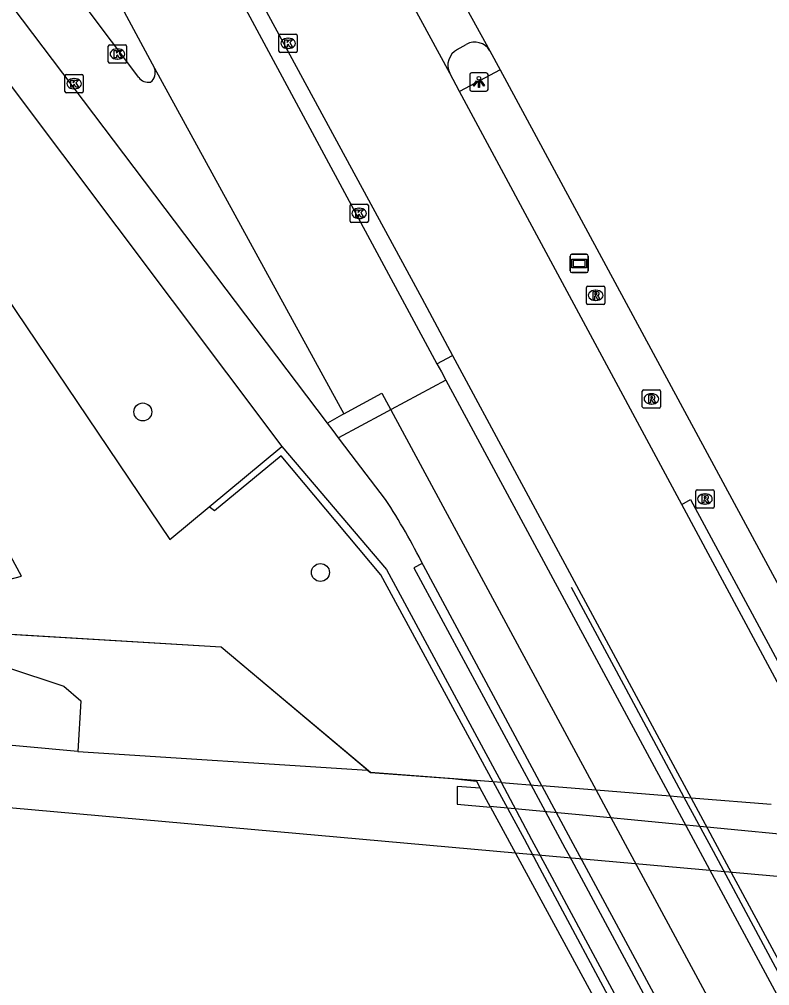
# Model space of a CAD drawing. Extents: x 161477 to 163040, y 383680 to 384868.
# Drawn here: x 162937.6 to 162978.6, y 384010.1 to 384062.8 of the extents above; entities that cross this region are included whole.
import ezdxf

# ---------------------------------------------------------------- set-up
doc = ezdxf.new("R2010")
doc.units = 0
for name, color, linetype in [('IMGEO_Berm_groen', 7, 'Continuous'), ('IMGEO_Berm_open', 7, 'Continuous'), ('IMGEO_Boom', 7, 'Continuous'), ('IMGEO_Fietspad_gesloten', 7, 'Continuous'), ('IMGEO_Gemengd_bos', 7, 'Continuous'), ('IMGEO_Grasland_overig', 7, 'Continuous'), ('IMGEO_Hek', 7, 'Continuous'), ('IMGEO_Kolk', 7, 'Continuous'), ('IMGEO_Lichtpunt', 7, 'Continuous'), ('IMGEO_Lijnafwatering', 7, 'Continuous'), ('IMGEO_Muur', 7, 'Continuous'), ('IMGEO_Reclamebord', 7, 'Continuous'), ('IMGEO_Rijbaan_lokaal_gesloten', 7, 'Continuous'), ('IMGEO_Rijbaan_regionaal_gesloten', 7, 'Continuous'), ('IMGEO_Rioolput', 7, 'Continuous'), ('IMGEO_Spoor', 7, 'Continuous'), ('IMGEO_Spoorbaan_halfverhard', 7, 'Continuous'), ('IMGEO_Verkeerseiland_open', 7, 'Continuous'), ('IMGEO_Voetpad_open', 7, 'Continuous')]:
    doc.layers.add(name, color=color, linetype=linetype)

msp = doc.modelspace()

# ---------------------------------------------------------------- linework, layer by layer
at = {"layer": 'IMGEO_Berm_groen'}
msp.add_lwpolyline([(162852.254, 384152.905), (162859.064, 384148.322), (162861.519, 384146.513), (162867.609, 384141.183), (162873.086, 384135.255), (162876.02, 384131.389), (162904.482, 384092.204), (162906.049, 384090.74), (162911.015, 384086.099), (162945.826, 384034.431), (162947.978, 384036.222)], dxfattribs=at)
at = {"layer": 'IMGEO_Berm_open'}
for points in [[(162960.411, 384044.037), (162961.261, 384044.49)], [(162974.291, 384020.321), (162973.137, 384020.416)]]:
    msp.add_lwpolyline(points, dxfattribs=at)
at = {"layer": 'IMGEO_Boom'}
for centre in [(162944.35, 384041.405), (162954.046, 384032.638)]:
    msp.add_circle(centre, 0.489, dxfattribs=at)
at = {"layer": 'IMGEO_Fietspad_gesloten'}
for points in [[(162954.425, 384040.799), (162937.22, 384063.568), (162878.377, 384142.332)], [(162944.125, 384059.667), (162936.676, 384069.611)]]:
    msp.add_lwpolyline(points, dxfattribs=at)
for centre, radius, start, end in [((162944.4, 384059.927), 0.634, 305.6622, 22.5269), ((162944.671, 384060.106), 0.701, 218.7661, 278.0913)]:
    msp.add_arc(centre, radius, start, end, dxfattribs=at)
at = {"layer": 'IMGEO_Gemengd_bos'}
for points in [[(162931.551, 384029.587), (162931.627, 384030.835), (162937.72, 384032.436), (162936.561, 384034.585)], [(162956.624, 384021.85), (162948.635, 384028.553), (162931.551, 384029.587)], [(162963.484, 384021.213), (162962.542, 384021.284)]]:
    msp.add_lwpolyline(points, dxfattribs=at)
at = {"layer": 'IMGEO_Grasland_overig'}
for points in [[(162814.179, 384038.386), (162887.239, 384031.45), (162895.347, 384033.033), (162898.598, 384033.426), (162900.18, 384033.377), (162901.305, 384032.702), (162902.677, 384031.568), (162904.438, 384029.927), (162907.408, 384029.675), (162929.78, 384028.244), (162936.909, 384027.467), (162940.03, 384026.437), (162940.969, 384025.634), (162940.805, 384022.855)], [(162963.332, 384019.83), (162962.772, 384020.862)]]:
    msp.add_lwpolyline(points, dxfattribs=at)
at = {"layer": 'IMGEO_Hek'}
msp.add_lwpolyline([(162963.484, 384021.213), (162956.782, 384021.718), (162948.635, 384028.553), (162904.886, 384031.2), (162901.326, 384037.861), (162815.399, 384045.561), (162756.544, 384051.161), (162725.265, 384053.764), (162715.569, 384054.203), (162705.51, 384054.806), (162699.379, 384055.269), (162691.899, 384055.834), (162686.23, 384056.141), (162662.001, 384056.383)], dxfattribs=at)
at = {"layer": 'IMGEO_Kolk'}
for p, q in [((162951.782, 384061.106), (162951.782, 384061.958)), ((162951.857, 384062.032), (162952.709, 384062.032)), ((162952.783, 384061.958), (162952.783, 384061.106)), ((162942.538, 384061.449), (162943.39, 384061.449)), ((162952.27, 384061.812), (162952.295, 384061.812)), ((162942.463, 384060.523), (162942.463, 384061.375)), ((162942.951, 384061.229), (162942.976, 384061.229)), ((162943.464, 384061.375), (162943.464, 384060.523)), ((162952.709, 384061.032), (162951.857, 384061.032)), ((162952.293, 384061.252), (162952.268, 384061.252)), ((162943.39, 384060.449), (162942.538, 384060.449)), ((162942.974, 384060.669), (162942.949, 384060.669)), ((162940.098, 384058.904), (162940.098, 384059.756)), ((162940.173, 384059.83), (162941.025, 384059.83)), ((162940.586, 384059.61), (162940.611, 384059.61)), ((162941.099, 384059.756), (162941.099, 384058.904)), ((162941.025, 384058.83), (162940.173, 384058.83)), ((162940.609, 384059.05), (162940.584, 384059.05)), ((162955.662, 384051.82), (162955.662, 384052.672)), ((162955.737, 384052.746), (162956.589, 384052.746)), ((162956.15, 384052.526), (162956.175, 384052.526)), ((162956.663, 384052.672), (162956.663, 384051.82)), ((162956.173, 384051.966), (162956.148, 384051.966)), ((162956.589, 384051.746), (162955.737, 384051.746))]:
    msp.add_line(p, q, dxfattribs=at)
for points in [[(162951.782, 384061.106), (162951.782, 384061.958)], [(162951.857, 384062.032), (162952.709, 384062.032)], [(162952.783, 384061.958), (162952.783, 384061.106)], [(162942.538, 384061.449), (162943.39, 384061.449)], [(162952.103, 384061.732), (162952.226, 384061.732), (162952.226, 384061.581), (162952.356, 384061.732), (162952.52, 384061.732), (162952.374, 384061.581), (162952.527, 384061.332), (162952.375, 384061.332), (162952.29, 384061.496), (162952.226, 384061.429), (162952.226, 384061.332), (162952.103, 384061.332), (162952.103, 384061.732)], [(162942.463, 384060.523), (162942.463, 384061.375)], [(162942.784, 384061.149), (162942.907, 384061.149), (162942.907, 384060.998), (162943.037, 384061.149), (162943.201, 384061.149), (162943.055, 384060.998), (162943.208, 384060.749), (162943.056, 384060.749), (162942.971, 384060.913), (162942.907, 384060.846), (162942.907, 384060.749), (162942.784, 384060.749), (162942.784, 384061.149)], [(162943.464, 384061.375), (162943.464, 384060.523)], [(162952.709, 384061.032), (162951.857, 384061.032)], [(162943.39, 384060.449), (162942.538, 384060.449)], [(162940.098, 384058.904), (162940.098, 384059.756)], [(162940.173, 384059.83), (162941.025, 384059.83)], [(162940.419, 384059.53), (162940.542, 384059.53), (162940.542, 384059.379), (162940.672, 384059.53), (162940.836, 384059.53), (162940.69, 384059.379), (162940.843, 384059.13), (162940.691, 384059.13), (162940.606, 384059.294), (162940.542, 384059.227), (162940.542, 384059.13), (162940.419, 384059.13), (162940.419, 384059.53)], [(162941.099, 384059.756), (162941.099, 384058.904)], [(162941.025, 384058.83), (162940.173, 384058.83)], [(162955.662, 384051.82), (162955.662, 384052.672)], [(162955.737, 384052.746), (162956.589, 384052.746)], [(162956.663, 384052.672), (162956.663, 384051.82)], [(162955.983, 384052.446), (162956.106, 384052.446), (162956.106, 384052.295), (162956.236, 384052.446), (162956.4, 384052.446), (162956.254, 384052.295), (162956.407, 384052.046), (162956.255, 384052.046), (162956.17, 384052.21), (162956.106, 384052.143), (162956.106, 384052.046), (162955.983, 384052.046), (162955.983, 384052.446)], [(162956.589, 384051.746), (162955.737, 384051.746)]]:
    msp.add_lwpolyline(points, dxfattribs=at)
for centre, start, end in [((162951.859, 384061.956), 91.552, 178.448), ((162951.859, 384061.956), 91.552, 178.448), ((162952.707, 384061.956), 1.552, 88.448), ((162952.707, 384061.956), 1.552, 88.448), ((162942.54, 384061.373), 91.552, 178.448), ((162942.54, 384061.373), 91.552, 178.448), ((162943.388, 384061.373), 1.552, 88.448), ((162943.388, 384061.373), 1.552, 88.448), ((162951.859, 384061.108), 181.552, 268.448), ((162951.859, 384061.108), 181.552, 268.448), ((162952.707, 384061.108), 271.552, 358.448), ((162952.707, 384061.108), 271.552, 358.448), ((162942.54, 384060.525), 181.552, 268.448), ((162942.54, 384060.525), 181.552, 268.448), ((162943.388, 384060.525), 271.552, 358.448), ((162943.388, 384060.525), 271.552, 358.448), ((162940.175, 384059.754), 91.552, 178.448), ((162940.175, 384059.754), 91.552, 178.448), ((162941.023, 384059.754), 1.552, 88.448), ((162941.023, 384059.754), 1.552, 88.448), ((162940.175, 384058.906), 181.552, 268.448), ((162940.175, 384058.906), 181.552, 268.448), ((162941.023, 384058.906), 271.552, 358.448), ((162941.023, 384058.906), 271.552, 358.448), ((162955.739, 384052.67), 91.552, 178.448), ((162955.739, 384052.67), 91.552, 178.448), ((162956.587, 384052.67), 1.552, 88.448), ((162956.587, 384052.67), 1.552, 88.448), ((162955.739, 384051.822), 181.552, 268.448), ((162955.739, 384051.822), 181.552, 268.448), ((162956.587, 384051.822), 271.552, 358.448), ((162956.587, 384051.822), 271.552, 358.448)]:
    msp.add_arc(centre, 0.0765, start, end, dxfattribs=at)
for centre, major_axis, ratio, start_param, end_param in [((162952.269, 384061.532), (-0.387, 0.002), 0.722429, 4.712389, 7.853982), ((162952.294, 384061.532), (-0.39, 0.002), 0.717154, 1.570796, 4.712389), ((162942.95, 384060.949), (-0.387, 0.002), 0.722429, 4.712389, 7.853982), ((162942.975, 384060.949), (-0.39, 0.002), 0.717154, 1.570796, 4.712389), ((162940.585, 384059.33), (-0.387, 0.002), 0.722429, 4.712389, 7.853982), ((162940.61, 384059.33), (-0.39, 0.002), 0.717154, 1.570796, 4.712389), ((162956.149, 384052.246), (-0.387, 0.002), 0.722429, 4.712389, 7.853982), ((162956.174, 384052.246), (-0.39, 0.002), 0.717154, 1.570796, 4.712389)]:
    msp.add_ellipse(centre, major_axis=major_axis, ratio=ratio, start_param=start_param, end_param=end_param, dxfattribs=at)
at = {"layer": 'IMGEO_Lichtpunt'}
for p, q in [((162963.104, 384059.922), (162962.296, 384059.922)), ((162963.104, 384059.922), (162962.296, 384059.922)), ((162962.202, 384059.827), (162962.202, 384059.02)), ((162962.202, 384059.827), (162962.202, 384059.02)), ((162963.198, 384059.02), (162963.198, 384059.827)), ((162963.198, 384059.02), (162963.198, 384059.827)), ((162962.296, 384058.926), (162963.104, 384058.926)), ((162962.296, 384058.926), (162963.104, 384058.926))]:
    msp.add_line(p, q, dxfattribs=at)
for points in [[(162962.576, 384059.491), (162962.615, 384059.463), (162962.427, 384059.201), (162962.389, 384059.228), (162962.576, 384059.491)], [(162962.678, 384059.443), (162962.725, 384059.443), (162962.725, 384059.121), (162962.678, 384059.121), (162962.678, 384059.443)], [(162962.788, 384059.463), (162962.826, 384059.49), (162963.013, 384059.228), (162962.974, 384059.2), (162962.788, 384059.463)]]:
    msp.add_lwpolyline(points, dxfattribs=at)
msp.add_circle((162962.701, 384059.625), 0.0994, dxfattribs=at)
for centre, start, end in [((162962.296, 384059.827), 90, 180), ((162962.296, 384059.827), 90, 180), ((162963.104, 384059.827), 0, 90), ((162963.104, 384059.827), 0, 90), ((162962.296, 384059.02), 180, 270), ((162962.296, 384059.02), 180, 270), ((162963.104, 384059.02), 270, 0), ((162963.104, 384059.02), 270, 360)]:
    msp.add_arc(centre, 0.0946, start, end, dxfattribs=at)
at = {"layer": 'IMGEO_Lijnafwatering'}
for points in [[(162960.898, 384043.133), (162957.911, 384041.535), (162957.471, 384041.3), (162955.032, 384039.995)], [(162973.772, 384036.358), (162974.253, 384036.626), (162978.738, 384028.286), (162982.899, 384020.55)], [(162959.603, 384033.136), (162959.142, 384032.883), (162965.536, 384021.058), (162967.394, 384017.605), (162967.621, 384017.183)], [(162967.733, 384031.843), (162970.722, 384026.278), (162973.895, 384020.373), (162975.48, 384017.422), (162976.997, 384014.598)], [(162967.621, 384017.183), (162972.193, 384008.684), (162976.323, 384001.006)], [(162976.997, 384014.598), (162980.097, 384008.83), (162984.841, 384000), (162986.263, 383997.354)]]:
    msp.add_lwpolyline(points, dxfattribs=at)
at = {"layer": 'IMGEO_Muur'}
for points in [[(162947.978, 384036.222), (162951.942, 384039.522)], [(162951.942, 384039.522), (162957.65, 384032.806), (162963.935, 384021.177)], [(162963.484, 384021.213), (162957.348, 384032.518), (162951.9, 384039.002), (162948.267, 384036.011), (162947.978, 384036.222)], [(162961.257, 384021.381), (162962.567, 384021.239)], [(162963.935, 384021.177), (162963.484, 384021.213)], [(162963.484, 384021.213), (162965.164, 384018.085), (162966.012, 384016.502), (162970.726, 384007.7), (162971.614, 384006.041), (162972.684, 384004.044), (162973.593, 384002.347), (162974.85, 384000), (162976.047, 383997.765), (162976.893, 383996.185), (162978.497, 383993.19)], [(162978.93, 383993.152), (162977.354, 383996.144), (162976.505, 383997.724), (162975.283, 384000), (162974.048, 384002.301), (162973.136, 384003.998), (162972.047, 384006.026), (162971.159, 384007.68), (162966.443, 384016.462), (162965.593, 384018.046), (162963.935, 384021.177)]]:
    msp.add_lwpolyline(points, dxfattribs=at)
at = {"layer": 'IMGEO_Reclamebord'}
for p, q in [((162967.677, 384049.114), (162967.677, 384049.914)), ((162967.677, 384049.914), (162967.677, 384049.114)), ((162967.777, 384050.014), (162968.567, 384050.014)), ((162968.567, 384050.014), (162967.777, 384050.014)), ((162968.667, 384049.914), (162968.667, 384049.114)), ((162968.667, 384049.114), (162968.667, 384049.914)), ((162968.567, 384049.014), (162967.777, 384049.014)), ((162967.777, 384049.014), (162968.567, 384049.014))]:
    msp.add_line(p, q, dxfattribs=at)
for points in [[(162967.778, 384049.746), (162968.566, 384049.746), (162968.566, 384049.282), (162967.778, 384049.282), (162967.778, 384049.746)], [(162967.843, 384049.681), (162967.843, 384049.347), (162968.501, 384049.347), (162968.501, 384049.681), (162967.843, 384049.681)]]:
    msp.add_lwpolyline(points, dxfattribs=at)
for centre, start, end in [((162967.777, 384049.914), 90, 180), ((162967.777, 384049.914), 90, 180), ((162968.567, 384049.914), 0, 90), ((162968.567, 384049.914), 360, 90), ((162967.777, 384049.114), 180, 270), ((162967.777, 384049.114), 180, 270), ((162968.567, 384049.114), 270, 0), ((162968.567, 384049.114), 270, 0)]:
    msp.add_arc(centre, 0.1, start, end, dxfattribs=at)
at = {"layer": 'IMGEO_Rijbaan_lokaal_gesloten'}
for points in [[(162944.528, 384073.502), (162960.411, 384044.037)], [(162939.169, 384071.004), (162941.442, 384066.786), (162944.986, 384060.17)], [(162961.521, 384061.193), (162962.002, 384061.476)], [(162944.986, 384060.17), (162955.323, 384041.308)], [(162960.411, 384044.037), (162960.653, 384043.587), (162960.898, 384043.133), (162966.222, 384033.254), (162973.137, 384020.416)], [(162955.323, 384041.308), (162957.398, 384042.431), (162969.101, 384020.75)], [(162955.323, 384041.308), (162954.425, 384040.799)], [(162957.606, 384036.622), (162955.72, 384039.085), (162955.032, 384039.995), (162954.738, 384040.384), (162954.425, 384040.799)], [(162966.137, 384020.995), (162959.668, 384033.021)], [(162969.101, 384020.75), (162966.137, 384020.995)], [(162966.137, 384020.995), (162967.834, 384017.842), (162968.686, 384016.258), (162973.354, 384007.579), (162974.231, 384005.95), (162975.405, 384003.768), (162976.319, 384002.069), (162977.432, 384000), (162978.763, 383997.525), (162979.613, 383995.944), (162981.223, 383992.951)], [(162973.137, 384020.416), (162969.101, 384020.75)], [(162969.101, 384020.75), (162970.812, 384017.57), (162971.665, 384015.986), (162976.263, 384007.445), (162977.122, 384005.849), (162978.406, 384003.464), (162979.322, 384001.762), (162981.745, 383997.261), (162982.596, 383995.681), (162984.206, 383992.691), (162984.318, 383992.482), (162984.392, 383992.345), (162984.639, 383991.887), (162996.197, 383970.416), (163002.181, 383958.928), (163007.673, 383948.071), (163014.48, 383934.165), (163014.86, 383933.364), (163023.259, 383915.114)], [(163008.219, 383954.917), (163000.811, 383968.462), (162990.792, 383987.641), (162988.703, 383991.518), (162988.373, 383992.13), (162973.137, 384020.416)]]:
    msp.add_lwpolyline(points, dxfattribs=at)
for centre, radius, start, end in [((162962.47, 384060.645), 0.954, 30.159, 119.3608), ((162961.964, 384060.342), 0.959, 117.4804, 207.1239), ((162926.207, 384016.252), 37.428, 26.6185, 32.9741)]:
    msp.add_arc(centre, radius, start, end, dxfattribs=at)
at = {"layer": 'IMGEO_Rijbaan_regionaal_gesloten'}
for points in [[(162949.239, 384086.641), (162963.294, 384061.124)], [(162961.11, 384059.905), (162947.214, 384085.488)], [(162945.279, 384074.006), (162959.579, 384047.61), (162961.261, 384044.49)], [(162963.294, 384061.124), (162963.853, 384060.082)], [(162961.643, 384058.909), (162961.11, 384059.905)], [(162963.853, 384060.082), (162985.844, 384019.364)], [(162982.776, 384019.618), (162973.772, 384036.358), (162961.643, 384058.909)], [(162961.261, 384044.49), (162974.291, 384020.321)], [(162974.291, 384020.321), (162976.48, 384016.26), (162981.768, 384006.451), (162984.153, 384002.027), (162987.246, 383996.29), (162989.43, 383992.238), (162989.576, 383991.968), (162989.923, 383991.324), (162993.033, 383985.555), (163012.585, 383948.235)], [(162978.65, 384019.96), (162974.518, 384020.302), (162974.291, 384020.321)]]:
    msp.add_lwpolyline(points, dxfattribs=at)
at = {"layer": 'IMGEO_Rioolput'}
for p, q in [((162968.648, 384048.27), (162969.5, 384048.27)), ((162968.573, 384047.344), (162968.573, 384048.196)), ((162969.061, 384048.05), (162969.086, 384048.05)), ((162969.574, 384048.196), (162969.574, 384047.344)), ((162969.5, 384047.27), (162968.648, 384047.27)), ((162969.084, 384047.49), (162969.059, 384047.49)), ((162971.617, 384041.69), (162971.617, 384042.542)), ((162971.692, 384042.616), (162972.544, 384042.616)), ((162972.618, 384042.542), (162972.618, 384041.69)), ((162972.105, 384042.396), (162972.13, 384042.396)), ((162972.544, 384041.616), (162971.692, 384041.616)), ((162972.128, 384041.836), (162972.103, 384041.836)), ((162974.614, 384037.151), (162975.466, 384037.151)), ((162974.539, 384036.225), (162974.539, 384037.077)), ((162975.027, 384036.931), (162975.052, 384036.931)), ((162975.54, 384037.077), (162975.54, 384036.225)), ((162975.466, 384036.151), (162974.614, 384036.151)), ((162975.05, 384036.371), (162975.025, 384036.371))]:
    msp.add_line(p, q, dxfattribs=at)
for points in [[(162968.648, 384048.27), (162969.5, 384048.27)], [(162968.573, 384047.344), (162968.573, 384048.196)], [(162969.162, 384047.968), (162968.91, 384047.97), (162968.91, 384047.57)], [(162968.91, 384047.57), (162969.034, 384047.57), (162969.034, 384047.732), (162969.045, 384047.732)], [(162969.088, 384047.889), (162969.034, 384047.889), (162969.034, 384047.808)], [(162969.034, 384047.808), (162969.086, 384047.808)], [(162969.092, 384047.703), (162969.163, 384047.57), (162969.303, 384047.57), (162969.238, 384047.696)], [(162969.574, 384048.196), (162969.574, 384047.344)], [(162969.5, 384047.27), (162968.648, 384047.27)], [(162971.617, 384041.69), (162971.617, 384042.542)], [(162971.692, 384042.616), (162972.544, 384042.616)], [(162972.618, 384042.542), (162972.618, 384041.69)], [(162972.206, 384042.314), (162971.954, 384042.316), (162971.954, 384041.916)], [(162971.954, 384041.916), (162972.078, 384041.916), (162972.078, 384042.078), (162972.089, 384042.078)], [(162972.132, 384042.235), (162972.078, 384042.235), (162972.078, 384042.154)], [(162972.078, 384042.154), (162972.13, 384042.154)], [(162972.136, 384042.049), (162972.207, 384041.916), (162972.347, 384041.916), (162972.282, 384042.042)], [(162972.544, 384041.616), (162971.692, 384041.616)], [(162974.614, 384037.151), (162975.466, 384037.151)], [(162974.539, 384036.225), (162974.539, 384037.077)], [(162975.128, 384036.849), (162974.876, 384036.851), (162974.876, 384036.451)], [(162975.054, 384036.77), (162975, 384036.77), (162975, 384036.689)], [(162975, 384036.689), (162975.052, 384036.689)], [(162975.54, 384037.077), (162975.54, 384036.225)], [(162975.466, 384036.151), (162974.614, 384036.151)], [(162974.876, 384036.451), (162975, 384036.451), (162975, 384036.613), (162975.011, 384036.613)], [(162975.058, 384036.584), (162975.129, 384036.451), (162975.269, 384036.451), (162975.204, 384036.577)]]:
    msp.add_lwpolyline(points, dxfattribs=at)
for centre, radius, start, end in [((162968.65, 384048.194), 0.0765, 91.552, 178.448), ((162968.65, 384048.194), 0.0765, 91.552, 178.448), ((162969.498, 384048.194), 0.0765, 1.552, 88.448), ((162969.498, 384048.194), 0.0765, 1.552, 88.448), ((162969.044, 384047.679), 0.0533, 26.0293, 88.6989), ((162969.07, 384047.997), 0.19, 274.7715, 282.9687), ((162969.094, 384047.793), 0.0964, 77.0061, 93.1865), ((162969.108, 384047.85), 0.0378, 276.6634, 79.6772), ((162969.161, 384047.858), 0.109, 350.3612, 89.416), ((162969.159, 384047.858), 0.112, 277.5842, 350.9817), ((162969.143, 384047.643), 0.108, 29.5134, 73.7905), ((162968.65, 384047.346), 0.0765, 181.552, 268.448), ((162968.65, 384047.346), 0.0765, 181.552, 268.448), ((162969.498, 384047.346), 0.0765, 271.552, 358.448), ((162969.498, 384047.346), 0.0765, 271.552, 358.448), ((162971.694, 384042.54), 0.0765, 91.552, 178.448), ((162971.694, 384042.54), 0.0765, 91.552, 178.448), ((162972.542, 384042.54), 0.0765, 1.552, 88.448), ((162972.542, 384042.54), 0.0765, 1.552, 88.448), ((162972.088, 384042.025), 0.0533, 26.0293, 88.6989), ((162972.114, 384042.343), 0.19, 274.7715, 282.9687), ((162972.138, 384042.139), 0.0964, 77.0061, 93.1865), ((162972.152, 384042.196), 0.0378, 276.6634, 79.6772), ((162972.205, 384042.204), 0.109, 350.3612, 89.416), ((162972.203, 384042.204), 0.112, 277.5842, 350.9817), ((162972.187, 384041.989), 0.108, 29.5134, 73.7905), ((162971.694, 384041.692), 0.0765, 181.552, 268.448), ((162971.694, 384041.692), 0.0765, 181.552, 268.448), ((162972.542, 384041.692), 0.0765, 271.552, 358.448), ((162972.542, 384041.692), 0.0765, 271.552, 358.448), ((162974.616, 384037.075), 0.0765, 91.552, 178.448), ((162974.616, 384037.075), 0.0765, 91.552, 178.448), ((162975.464, 384037.075), 0.0765, 1.552, 88.448), ((162975.464, 384037.075), 0.0765, 1.552, 88.448), ((162975.036, 384036.878), 0.19, 274.7715, 282.9687), ((162975.06, 384036.674), 0.0964, 77.0061, 93.1865), ((162975.074, 384036.731), 0.0378, 276.6634, 79.6772), ((162975.127, 384036.739), 0.109, 350.3612, 89.416), ((162975.125, 384036.739), 0.112, 277.5842, 350.9817), ((162975.109, 384036.524), 0.108, 29.5134, 73.7905), ((162974.616, 384036.227), 0.0765, 181.552, 268.448), ((162974.616, 384036.227), 0.0765, 181.552, 268.448), ((162975.01, 384036.56), 0.0533, 26.0293, 88.6989), ((162975.464, 384036.227), 0.0765, 271.552, 358.448), ((162975.464, 384036.227), 0.0765, 271.552, 358.448)]:
    msp.add_arc(centre, radius, start, end, dxfattribs=at)
for centre, major_axis, ratio, start_param, end_param in [((162969.06, 384047.77), (-0.387, 0.002), 0.722429, 4.712389, 7.853982), ((162969.085, 384047.77), (-0.39, 0.002), 0.717154, 1.570796, 4.712389), ((162972.104, 384042.116), (-0.387, 0.002), 0.722429, 4.712389, 7.853982), ((162972.129, 384042.116), (-0.39, 0.002), 0.717154, 1.570796, 4.712389), ((162975.026, 384036.651), (-0.387, 0.002), 0.722429, 4.712389, 7.853982), ((162975.051, 384036.651), (-0.39, 0.002), 0.717154, 1.570796, 4.712389)]:
    msp.add_ellipse(centre, major_axis=major_axis, ratio=ratio, start_param=start_param, end_param=end_param, dxfattribs=at)
at = {"layer": 'IMGEO_Spoor'}
for points in [[(162964.698, 384017.315), (162763.633, 384035.312), (162746.31, 384036.791), (162727.445, 384038.172), (162709.741, 384039.339), (162690.397, 384040.134), (162670.097, 384040.709), (162657.123, 384040.88), (162643.101, 384040.804), (162630.864, 384040.616), (162618.769, 384040.28), (162602.548, 384039.57), (162587.861, 384038.708), (162572.093, 384037.532), (162559.189, 384036.376), (162541.209, 384034.516), (162525.336, 384032.596), (162509.144, 384030.364), (162493.359, 384027.951), (162475.982, 384025.004), (162457.2, 384021.484), (162440.926, 384018.195), (162423.704, 384014.549)], [(162990.424, 384015.012), (162964.698, 384017.315)]]:
    msp.add_lwpolyline(points, dxfattribs=at)
at = {"layer": 'IMGEO_Spoorbaan_halfverhard'}
for points in [[(162940.805, 384022.855), (162908.961, 384025.776), (162881.985, 384028.265), (162860.852, 384030.264), (162859.503, 384030.635), (162857.81, 384030.648), (162856.438, 384030.542), (162830.456, 384032.787), (162817.216, 384034.038), (162805.716, 384035.59)], [(162940.805, 384022.855), (162956.624, 384021.85)], [(162956.624, 384021.85), (162956.782, 384021.718), (162961.263, 384021.38), (162962.542, 384021.284)], [(162962.772, 384020.862), (162961.521, 384020.956), (162961.504, 384019.991), (162963.332, 384019.83)], [(162962.542, 384021.284), (162962.567, 384021.239), (162962.772, 384020.862)], [(162963.304, 384019.882), (162968.55, 384019.386), (162987.385, 384017.565), (162989.148, 384017.419)], [(162963.332, 384019.83), (162977.765, 383993.254)]]:
    msp.add_lwpolyline(points, dxfattribs=at)
at = {"layer": 'IMGEO_Verkeerseiland_open'}
msp.add_lwpolyline([(162963.853, 384060.082), (162961.643, 384058.909)], dxfattribs=at)
at = {"layer": 'IMGEO_Voetpad_open'}
for points in [[(162924.943, 384075.44), (162951.942, 384039.522)], [(162963.935, 384021.177), (162966.137, 384020.995)]]:
    msp.add_lwpolyline(points, dxfattribs=at)

doc.saveas('drawing.dxf')
